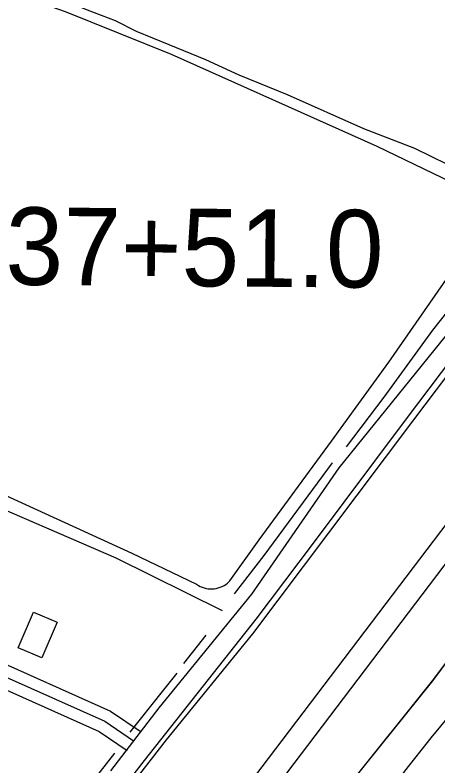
# Model space of a CAD drawing. Extents: x 3297735 to 3335592, y 670436 to 695807.
# Drawn here: x 3312870 to 3313415, y 687479 to 688445 of the extents above; entities that cross this region are included whole.
import ezdxf

# ---------------------------------------------------------------- set-up
doc = ezdxf.new("R2010")
doc.units = 0
for name, color, linetype in [('V-BLDG-OTLN', 7, 'Continuous'), ('V-DTCH-CNTR', 7, 'Continuous'), ('V-LEVE-TOET', 7, 'Continuous'), ('V-ROAD-CNTR', 7, 'Continuous'), ('V-SITE-VEGE', 7, 'Continuous'), ('V-SURV-IDEN', 7, 'Continuous'), ('V-SURV-LINE', 7, 'Continuous'), ('V-TOPO-SHOR', 7, 'Continuous'), ('V-WETL-SWMP', 7, 'Continuous')]:
    doc.layers.add(name, color=color, linetype=linetype)

msp = doc.modelspace()

# ---------------------------------------------------------------- linework, layer by layer
at = {"layer": 'V-BLDG-OTLN'}
msp.add_lwpolyline([(3312923.79, 687662.46), (3312904.03, 687616.64), (3312873.61, 687629.76), (3312893.37, 687675.58)], close=True, dxfattribs=at)
at = {"layer": 'V-DTCH-CNTR'}
for points in [[(3313146.35, 687715.95), (3313184.25, 687768.62), (3313277.16, 687895.89), (3313351.14, 687997.72), (3313492, 688200.57), (3313336.15, 688276.13), (3313070.98, 688394.77), (3312934.36, 688449.7), (3312871.73, 688471.79), (3312716.61, 688534.94)], [(3312483.99, 687985.85), (3312551.99, 687955.23), (3312796.12, 687853.7), (3313019.85, 687751.56)], [(3313019.85, 687751.56), (3313103.51, 687711.48), (3313105.75, 687710.04), (3313108.09, 687708.77), (3313110.54, 687707.7), (3313113.06, 687706.84), (3313115.65, 687706.19), (3313118.27, 687705.74), (3313120.93, 687705.51), (3313123.6, 687705.5), (3313126.26, 687705.71), (3313128.89, 687706.13), (3313131.48, 687706.77), (3313134.01, 687707.61), (3313136.46, 687708.66), (3313138.82, 687709.9), (3313141.08, 687711.34), (3313143.2, 687712.95), (3313146.35, 687715.95)]]:
    msp.add_lwpolyline(points, dxfattribs=at)
at = {"layer": 'V-LEVE-TOET'}
for points in [[(3312835.44, 687189.8), (3312882.84, 687266.24), (3312923.04, 687327.89), (3312973.81, 687393.78), (3313064.64, 687510.81), (3313175.88, 687647.71), (3313273.88, 687777.79), (3313383.48, 687923.47), (3313469.9, 688037.93), (3313558.01, 688147.11), (3313613.27, 688221.7), (3313659.76, 688295.53), (3313708.01, 688370.2), (3313751.93, 688448.44), (3313821.82, 688571), (3313870.99, 688648.29), (3313893.31, 688681.27), (3313922.88, 688733.43), (3313972.1, 688815.1), (3314024.91, 688903.73), (3314088.43, 689007.1), (3314100.44, 689022.38)], [(3314068.15, 688580.34), (3314052.68, 688543.75), (3314040.18, 688525.52), (3314003.42, 688450.07), (3313976.63, 688403.29), (3313914.27, 688305.48), (3313822.41, 688153.95), (3313732.39, 688009.37), (3313676.49, 687938.54), (3313596.64, 687838.34), (3313510.53, 687726), (3313407.48, 687586.83), (3313285.96, 687435.68), (3313166.06, 687275.79), (3313080.78, 687159.95), (3313005.17, 687050.09), (3312927.4, 686907.98), (3312843.21, 686742.38)]]:
    msp.add_lwpolyline(points, dxfattribs=at)
at = {"layer": 'V-ROAD-CNTR'}
for points in [[(3314373.6, 689362.12), (3314200.87, 689207.51), (3314168.4, 689173.19), (3314113.21, 689106.96), (3314080.23, 689061.41), (3314052.43, 689016.07), (3314022.77, 688966.04), (3313832.5, 688665.76), (3313673.65, 688385.56), (3313641.67, 688338.85), (3313605.69, 688279.35), (3313572.76, 688233.23), (3313515.02, 688151.87), (3313461.4, 688077.75), (3313286.68, 687861.68), (3313174.04, 687698.62), (3313054.79, 687552.19), (3312992.72, 687471.13)], [(3312877.27, 687318.41), (3312837.08, 687345.57), (3312641.23, 687431.66), (3312727.2, 687631.57), (3312826.06, 687606.08), (3312985.36, 687534.85), (3313022.32, 687509.79)], [(3312759.77, 687638.67), (3312831.03, 687620.29), (3312992.69, 687548), (3313030.74, 687522.21)], [(3312885.67, 687330.84), (3312844.35, 687358.76), (3312660.89, 687439.41), (3312735.9, 687613.84), (3312821.09, 687591.87), (3312978.04, 687521.69), (3313013.9, 687497.38)]]:
    msp.add_lwpolyline(points, dxfattribs=at)
at = {"layer": 'V-SITE-VEGE'}
msp.add_lwpolyline([(3312857.19, 686677.59), (3312910.16, 686778.48), (3312940.03, 686853.39), (3312966.15, 686909.09), (3313003.67, 686966.4), (3313043.77, 687020.16), (3313090.05, 687077.36), (3313128.52, 687140.78), (3313150.16, 687188.66), (3313186.73, 687239.84), (3313224.12, 687287.52), (3313282.04, 687364.7), (3313304.2, 687385.43), (3313338.88, 687426.13), (3313371.85, 687470.36), (3313405.69, 687513.7), (3313443.05, 687558.75), (3313483.05, 687604.64), (3313520.55, 687660.19), (3313566.93, 687726.13)], dxfattribs=at)
at = {"layer": 'V-SURV-LINE'}
for points in [[(3312992.87, 687218.98), (3313683.57, 688129.34)], [(3313707.46, 688111.2), (3313016.76, 687200.83)]]:
    msp.add_lwpolyline(points, dxfattribs=at)
at = {"layer": 'V-TOPO-SHOR'}
msp.add_line((3313087.03, 687609.17), (3313115.65, 687646.04), dxfattribs=at)
for points in [[(3312332.12, 686275.34), (3312363.13, 686339.43), (3312452.02, 686508.13), (3312576.1, 686730.34), (3312654.04, 686873.53), (3312737.5, 687032.57), (3312844.38, 687224.04), (3312885.89, 687287.2), (3312938.11, 687357.29), (3313036.19, 687484.29), (3313180.1, 687666.43), (3313253.92, 687764.56), (3313372.75, 687923.14), (3313434.86, 688005.49), (3313541.04, 688143), (3313576.18, 688192.09), (3313612.22, 688242.93), (3313669.04, 688326.23), (3313750.45, 688464.07), (3313882.47, 688684.41), (3313975.65, 688842.44), (3314080.45, 689010.93)], [(3313529.23, 688203.44), (3313523.94, 688203.51), (3313489.79, 688221.59), (3313384.66, 688273.21), (3313318.86, 688298.76), (3313220.67, 688342.35), (3313158.4, 688367.85), (3313115.46, 688387.8), (3313068.09, 688406.94), (3313026, 688424.23), (3312998.84, 688437.81), (3312962.87, 688451.51), (3312932.17, 688464.25), (3312890.11, 688484.19), (3312874.32, 688490.57), (3312867.37, 688498.59), (3312872.07, 688521.46), (3312903.95, 688599.52), (3312941.12, 688678.39), (3312952.97, 688708.21), (3312951.24, 688710.88), (3312940.77, 688718.95), (3312884.62, 688740.84), (3312828.94, 688764.49)], [(3313296.73, 687888.65), (3313345.23, 687952.78), (3313408.07, 688039.25), (3313486.95, 688138.74), (3313529.23, 688203.44)], [(3313278.25, 687868.2), (3313190.04, 687748.47), (3313151.93, 687699.36)], [(3313136.74, 687677.21), (3312999.93, 687745.04), (3312804.67, 687829.24)], [(3313018.02, 687520.69), (3313059.39, 687573.11), (3313078.6, 687596.86)], [(3312997.81, 687493.64), (3312953.22, 687436.78), (3312902.11, 687371.31), (3312871.49, 687325.63)]]:
    msp.add_lwpolyline(points, dxfattribs=at)
at = {"layer": 'V-WETL-SWMP'}
for p, q in [((3313407.51, 687586.82), (3313510.56, 687725.99)), ((3313285.99, 687435.67), (3313407.51, 687586.82))]:
    msp.add_line(p, q, dxfattribs=at)

# ---------------------------------------------------------------- texts
at = {"layer": 'V-SURV-IDEN'}
msp.add_text('4037+51.0', height=100, rotation=359.55026, dxfattribs=at).set_placement((3312708.24, 688098.88))

doc.saveas('drawing.dxf')
